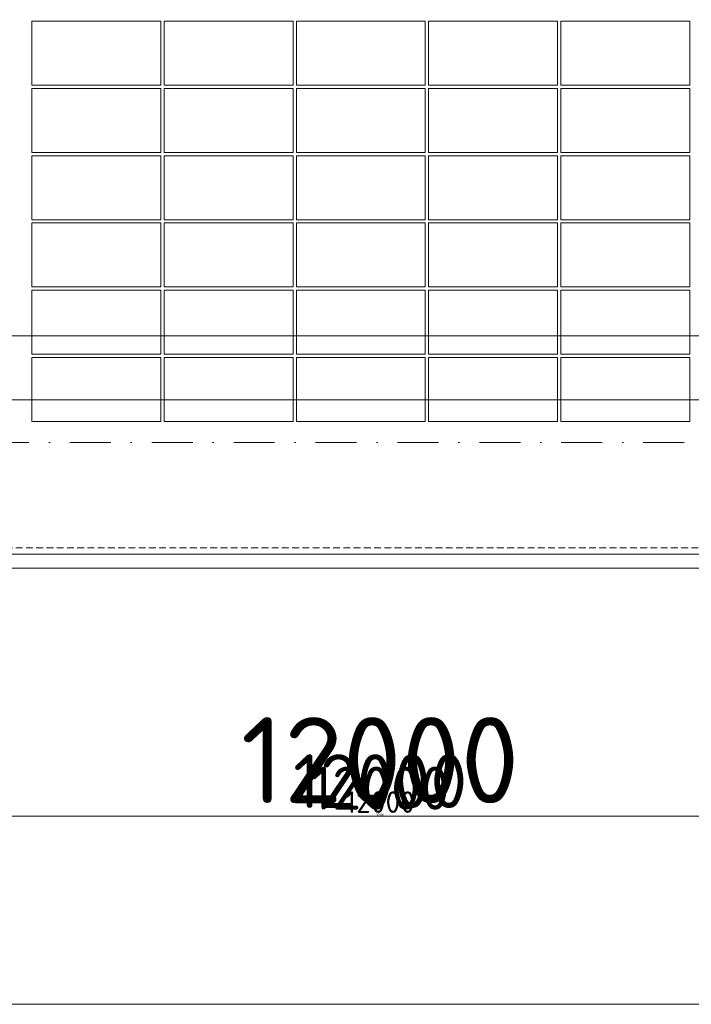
# Model space of a CAD drawing. Header units: millimetres. Extents: x -725694 to 5289369, y -1488057 to 2187451.
# Tile 558 of 656: x 344646 to 350895, y 144775 to 153930. Entities that reach past the tile are written whole.
import ezdxf

# ---------------------------------------------------------------- set-up
doc = ezdxf.new("R2010")
doc.units = ezdxf.units.MM
for name, pattern in [('CENTERX2', [101.6, 63.5, -12.7, 12.7, -12.7]), ('DASHDOT', [25.4, 12.7, -6.35, 0, -6.35]), ('DASHED', [19.05, 12.7, -6.35]), ('HIDDEN', [9.525, 6.35, -3.175])]:
    doc.linetypes.add(name, pattern=pattern)
doc.layers.get('Defpoints').update_dxf_attribs({"color": 8})
for name, color, linetype, lineweight in [('A99_FVE', 30, 'Continuous', 5), ('A99_N_kce-pod', 7, 'DASHED', 20), ('A99_N_koty-200', 5, 'Continuous', 5), ('A99_N_koty-200 @ 1', 5, 'Continuous', 5), ('A99_N_koty-200 @ 10', 5, 'Continuous', 5), ('A99_N_koty-200 @ 100', 5, 'Continuous', 5), ('A99_N_koty-200 @ 200', 5, 'Continuous', 5), ('A99_N_koty-200 @ 250 (1)', 5, 'Continuous', 5), ('A99_N_koty-200 @ 250 (2)', 5, 'Continuous', 5), ('A99_N_koty-200 @ 400', 5, 'Continuous', 5), ('A99_S_kce-pohl', 7, 'Continuous', 5), ('A99_S_osy', 1, 'CENTERX2', 5)]:
    doc.layers.add(name, color=color, linetype=linetype, lineweight=lineweight)
doc.styles.add('A99_kota', font='isocpeur.ttf', dxfattribs={"height": 2})
doc.dimstyles.new('A99_kota_200 new', dxfattribs={"dimscale": 200, "dimtxt": 2, "dimasz": 1.2, "dimexe": 0.5, "dimexo": 1.5, "dimgap": 0.3, "dimtad": 1, "dimdec": 0, "dimzin": 3, "dimdsep": 46, "dimtxsty": 'A99_kota', "dimblk": 'ARCHTICK', "dimcen": 2.5, "dimazin": 2, "dimtfac": 0.75, "dimtdec": 0, "dimtmove": 2, "dimatfit": 0, "dimfxl": 0, "dimtolj": 1, "dimtzin": 0, "dimlwd": 5, "dimlwe": 5, "dimarcsym": 0})

# ---------------------------------------------------------------- blocks, each defined once
blk = doc.blocks.new('_ArchTick')
at = {"color": 0, "linetype": 'ByBlock', "const_width": 0.15}
blk.add_lwpolyline([(-0.5, -0.5), (0.5, 0.5)], dxfattribs=at)
blk = doc.blocks.new('*D4744')
at = {"layer": 'A99_N_koty-200', "color": 0, "linetype": 'Continuous', "lineweight": 5, "ltscale": 10, "transparency": 16777216}
for p, q in [((342000, 146925), (342000, 146475)), ((354000, 146925), (354000, 146475)), ((354000, 146525), (342000, 146525))]:
    blk.add_line(p, q, dxfattribs=at)
at = {"layer": 'Defpoints', "color": 0, "linetype": 'Continuous', "lineweight": 0, "ltscale": 10, "transparency": 16777216}
for p in [(342000, 149400), (354000, 149400), (342000, 146525)]:
    blk.add_point(p, dxfattribs=at)
at = {"layer": 'A99_N_koty-200', "color": 0, "linetype": 'Continuous', "lineweight": 5, "ltscale": 10, "transparency": 16777216, "xscale": 120, "yscale": 120, "zscale": 120, "rotation": 180}
blk.add_blockref('_ArchTick', (342000, 146525), dxfattribs=at)
at = {"layer": 'A99_N_koty-200', "color": 0, "linetype": 'Continuous', "lineweight": 5, "ltscale": 10, "transparency": 16777216, "xscale": 120, "yscale": 120, "zscale": 120}
blk.add_blockref('_ArchTick', (354000, 146525), dxfattribs=at)
at = {"layer": 'A99_N_koty-200', "color": 0, "linetype": 'Continuous', "ltscale": 10, "transparency": 16777216, "insert": (348000, 146655), "char_height": 200, "attachment_point": 5, "style": 'A99_kota'}
blk.add_mtext('\\A1;12000', dxfattribs=at)
blk = doc.blocks.new('*D4745')
at = {"layer": 'A99_N_koty-200', "color": 0, "linetype": 'Continuous', "lineweight": 5, "ltscale": 10, "transparency": 16777216}
for p, q in [((342000, 147325), (342000, 146425)), ((354000, 147325), (354000, 146425)), ((354000, 146525), (342000, 146525))]:
    blk.add_line(p, q, dxfattribs=at)
at = {"layer": 'Defpoints', "color": 0, "linetype": 'Continuous', "lineweight": 0, "ltscale": 10, "transparency": 16777216}
for p in [(342000, 149400), (354000, 149400), (342000, 146525)]:
    blk.add_point(p, dxfattribs=at)
at = {"layer": 'A99_N_koty-200', "color": 0, "linetype": 'Continuous', "lineweight": 5, "ltscale": 10, "transparency": 16777216, "xscale": 240, "yscale": 240, "zscale": 240, "rotation": 180}
blk.add_blockref('_ArchTick', (342000, 146525), dxfattribs=at)
at = {"layer": 'A99_N_koty-200', "color": 0, "linetype": 'Continuous', "lineweight": 5, "ltscale": 10, "transparency": 16777216, "xscale": 240, "yscale": 240, "zscale": 240}
blk.add_blockref('_ArchTick', (354000, 146525), dxfattribs=at)
at = {"layer": 'A99_N_koty-200', "color": 0, "linetype": 'Continuous', "ltscale": 10, "transparency": 16777216, "insert": (348000, 146785), "char_height": 400, "attachment_point": 5, "style": 'A99_kota'}
blk.add_mtext('\\A1;12000', dxfattribs=at)
blk = doc.blocks.new('*D4746')
at = {"layer": 'A99_N_koty-200', "color": 0, "linetype": 'Continuous', "lineweight": 5, "ltscale": 10, "transparency": 16777216}
for p, q in [((342000, 146529), (342000, 146524.5)), ((354000, 146525), (342000, 146525)), ((354000, 146529), (354000, 146524.5))]:
    blk.add_line(p, q, dxfattribs=at)
at = {"layer": 'Defpoints', "color": 0, "linetype": 'Continuous', "lineweight": 0, "ltscale": 10, "transparency": 16777216}
for p in [(342000, 149400), (354000, 149400), (342000, 146525)]:
    blk.add_point(p, dxfattribs=at)
at = {"layer": 'A99_N_koty-200', "color": 0, "linetype": 'Continuous', "lineweight": 5, "ltscale": 10, "transparency": 16777216, "xscale": 1.2, "yscale": 1.2, "zscale": 1.2, "rotation": 180}
blk.add_blockref('_ArchTick', (342000, 146525), dxfattribs=at)
at = {"layer": 'A99_N_koty-200', "color": 0, "linetype": 'Continuous', "lineweight": 5, "ltscale": 10, "transparency": 16777216, "xscale": 1.2, "yscale": 1.2, "zscale": 1.2}
blk.add_blockref('_ArchTick', (354000, 146525), dxfattribs=at)
at = {"layer": 'A99_N_koty-200', "color": 0, "linetype": 'Continuous', "ltscale": 10, "transparency": 16777216, "insert": (348000, 146526.3), "char_height": 2, "attachment_point": 5, "style": 'A99_kota'}
blk.add_mtext('\\A1;12000', dxfattribs=at)
blk = doc.blocks.new('*D4747')
at = {"layer": 'A99_N_koty-200', "color": 0, "linetype": 'Continuous', "lineweight": 5, "ltscale": 10, "transparency": 16777216}
for p, q in [((342000, 148125), (342000, 146325)), ((354000, 148125), (354000, 146325)), ((354000, 146525), (342000, 146525))]:
    blk.add_line(p, q, dxfattribs=at)
at = {"layer": 'Defpoints', "color": 0, "linetype": 'Continuous', "lineweight": 0, "ltscale": 10, "transparency": 16777216}
for p in [(342000, 149400), (354000, 149400), (342000, 146525)]:
    blk.add_point(p, dxfattribs=at)
at = {"layer": 'A99_N_koty-200', "color": 0, "linetype": 'Continuous', "lineweight": 5, "ltscale": 10, "transparency": 16777216, "xscale": 480, "yscale": 480, "zscale": 480, "rotation": 180}
blk.add_blockref('_ArchTick', (342000, 146525), dxfattribs=at)
at = {"layer": 'A99_N_koty-200', "color": 0, "linetype": 'Continuous', "lineweight": 5, "ltscale": 10, "transparency": 16777216, "xscale": 480, "yscale": 480, "zscale": 480}
blk.add_blockref('_ArchTick', (354000, 146525), dxfattribs=at)
at = {"layer": 'A99_N_koty-200', "color": 0, "linetype": 'Continuous', "ltscale": 10, "transparency": 16777216, "insert": (348000, 147045), "char_height": 800, "attachment_point": 5, "style": 'A99_kota'}
blk.add_mtext('\\A1;12000', dxfattribs=at)
blk = doc.blocks.new('*D4748')
at = {"layer": 'A99_N_koty-200', "color": 0, "linetype": 'Continuous', "lineweight": 5, "ltscale": 10, "transparency": 16777216}
for p, q in [((342000, 146565), (342000, 146520)), ((354000, 146525), (342000, 146525)), ((354000, 146565), (354000, 146520))]:
    blk.add_line(p, q, dxfattribs=at)
at = {"layer": 'Defpoints', "color": 0, "linetype": 'Continuous', "lineweight": 0, "ltscale": 10, "transparency": 16777216}
for p in [(342000, 149400), (354000, 149400), (342000, 146525)]:
    blk.add_point(p, dxfattribs=at)
at = {"layer": 'A99_N_koty-200', "color": 0, "linetype": 'Continuous', "lineweight": 5, "ltscale": 10, "transparency": 16777216, "xscale": 12, "yscale": 12, "zscale": 12, "rotation": 180}
blk.add_blockref('_ArchTick', (342000, 146525), dxfattribs=at)
at = {"layer": 'A99_N_koty-200', "color": 0, "linetype": 'Continuous', "lineweight": 5, "ltscale": 10, "transparency": 16777216, "xscale": 12, "yscale": 12, "zscale": 12}
blk.add_blockref('_ArchTick', (354000, 146525), dxfattribs=at)
at = {"layer": 'A99_N_koty-200', "color": 0, "linetype": 'Continuous', "ltscale": 10, "transparency": 16777216, "insert": (348000, 146538), "char_height": 20, "attachment_point": 5, "style": 'A99_kota'}
blk.add_mtext('\\A1;12000', dxfattribs=at)
blk = doc.blocks.new('*D4749')
at = {"layer": 'A99_N_koty-200', "color": 0, "linetype": 'Continuous', "lineweight": 5, "ltscale": 10, "transparency": 16777216}
for p, q in [((342000, 147525), (342000, 146400)), ((354000, 147525), (354000, 146400)), ((354000, 146525), (342000, 146525))]:
    blk.add_line(p, q, dxfattribs=at)
at = {"layer": 'Defpoints', "color": 0, "linetype": 'Continuous', "lineweight": 0, "ltscale": 10, "transparency": 16777216}
for p in [(342000, 149400), (354000, 149400), (342000, 146525)]:
    blk.add_point(p, dxfattribs=at)
at = {"layer": 'A99_N_koty-200', "color": 0, "linetype": 'Continuous', "lineweight": 5, "ltscale": 10, "transparency": 16777216, "xscale": 300, "yscale": 300, "zscale": 300, "rotation": 180}
blk.add_blockref('_ArchTick', (342000, 146525), dxfattribs=at)
at = {"layer": 'A99_N_koty-200', "color": 0, "linetype": 'Continuous', "lineweight": 5, "ltscale": 10, "transparency": 16777216, "xscale": 300, "yscale": 300, "zscale": 300}
blk.add_blockref('_ArchTick', (354000, 146525), dxfattribs=at)
at = {"layer": 'A99_N_koty-200', "color": 0, "linetype": 'Continuous', "ltscale": 10, "transparency": 16777216, "insert": (348000, 146850), "char_height": 500, "attachment_point": 5, "style": 'A99_kota'}
blk.add_mtext('\\A1;12000', dxfattribs=at)
blk = doc.blocks.new('*D4750')
at = {"layer": 'A99_N_koty-200', "color": 0, "linetype": 'Continuous', "lineweight": 5, "ltscale": 10, "transparency": 16777216}
for p, q in [((342000, 147525), (342000, 146400)), ((354000, 147525), (354000, 146400)), ((354000, 146525), (342000, 146525))]:
    blk.add_line(p, q, dxfattribs=at)
at = {"layer": 'Defpoints', "color": 0, "linetype": 'Continuous', "lineweight": 0, "ltscale": 10, "transparency": 16777216}
for p in [(342000, 149400), (354000, 149400), (342000, 146525)]:
    blk.add_point(p, dxfattribs=at)
at = {"layer": 'A99_N_koty-200', "color": 0, "linetype": 'Continuous', "lineweight": 5, "ltscale": 10, "transparency": 16777216, "xscale": 300, "yscale": 300, "zscale": 300, "rotation": 180}
blk.add_blockref('_ArchTick', (342000, 146525), dxfattribs=at)
at = {"layer": 'A99_N_koty-200', "color": 0, "linetype": 'Continuous', "lineweight": 5, "ltscale": 10, "transparency": 16777216, "xscale": 300, "yscale": 300, "zscale": 300}
blk.add_blockref('_ArchTick', (354000, 146525), dxfattribs=at)
at = {"layer": 'A99_N_koty-200', "color": 0, "linetype": 'Continuous', "ltscale": 10, "transparency": 16777216, "insert": (348000, 146850), "char_height": 500, "attachment_point": 5, "style": 'A99_kota'}
blk.add_mtext('\\A1;12000', dxfattribs=at)
blk = doc.blocks.new('*D4784')
at = {"layer": 'A99_N_koty-200', "color": 0, "linetype": 'Continuous', "lineweight": 5, "ltscale": 10, "transparency": 16777216}
for p, q in [((299400, 145175), (299400, 144725)), ((438875.5, 145175), (438875.5, 144725)), ((438875.5, 144775), (299400, 144775))]:
    blk.add_line(p, q, dxfattribs=at)
at = {"layer": 'Defpoints', "color": 0, "linetype": 'Continuous', "lineweight": 0, "ltscale": 10, "transparency": 16777216}
for p in [(299400, 148705), (438875.5, 148705), (299400, 144775)]:
    blk.add_point(p, dxfattribs=at)
at = {"layer": 'A99_N_koty-200', "color": 0, "linetype": 'Continuous', "lineweight": 5, "ltscale": 10, "transparency": 16777216, "xscale": 120, "yscale": 120, "zscale": 120, "rotation": 180}
blk.add_blockref('_ArchTick', (299400, 144775), dxfattribs=at)
at = {"layer": 'A99_N_koty-200', "color": 0, "linetype": 'Continuous', "lineweight": 5, "ltscale": 10, "transparency": 16777216, "xscale": 120, "yscale": 120, "zscale": 120}
blk.add_blockref('_ArchTick', (438875.5, 144775), dxfattribs=at)
at = {"layer": 'A99_N_koty-200', "color": 0, "linetype": 'Continuous', "ltscale": 10, "transparency": 16777216, "insert": (369137.8, 144905), "char_height": 200, "attachment_point": 5, "style": 'A99_kota'}
blk.add_mtext('\\A1;139476', dxfattribs=at)
blk = doc.blocks.new('*D4785')
at = {"layer": 'A99_N_koty-200', "color": 0, "linetype": 'Continuous', "lineweight": 5, "ltscale": 10, "transparency": 16777216}
for p, q in [((299400, 145575), (299400, 144675)), ((438875.5, 145575), (438875.5, 144675)), ((438875.5, 144775), (299400, 144775))]:
    blk.add_line(p, q, dxfattribs=at)
at = {"layer": 'Defpoints', "color": 0, "linetype": 'Continuous', "lineweight": 0, "ltscale": 10, "transparency": 16777216}
for p in [(299400, 148705), (438875.5, 148705), (299400, 144775)]:
    blk.add_point(p, dxfattribs=at)
at = {"layer": 'A99_N_koty-200', "color": 0, "linetype": 'Continuous', "lineweight": 5, "ltscale": 10, "transparency": 16777216, "xscale": 240, "yscale": 240, "zscale": 240, "rotation": 180}
blk.add_blockref('_ArchTick', (299400, 144775), dxfattribs=at)
at = {"layer": 'A99_N_koty-200', "color": 0, "linetype": 'Continuous', "lineweight": 5, "ltscale": 10, "transparency": 16777216, "xscale": 240, "yscale": 240, "zscale": 240}
blk.add_blockref('_ArchTick', (438875.5, 144775), dxfattribs=at)
at = {"layer": 'A99_N_koty-200', "color": 0, "linetype": 'Continuous', "ltscale": 10, "transparency": 16777216, "insert": (369137.8, 145035), "char_height": 400, "attachment_point": 5, "style": 'A99_kota'}
blk.add_mtext('\\A1;139476', dxfattribs=at)
blk = doc.blocks.new('*D4786')
at = {"layer": 'A99_N_koty-200', "color": 0, "linetype": 'Continuous', "lineweight": 5, "ltscale": 10, "transparency": 16777216}
for p, q in [((299400, 144779), (299400, 144774.5)), ((438875.5, 144775), (299400, 144775)), ((438875.5, 144779), (438875.5, 144774.5))]:
    blk.add_line(p, q, dxfattribs=at)
at = {"layer": 'Defpoints', "color": 0, "linetype": 'Continuous', "lineweight": 0, "ltscale": 10, "transparency": 16777216}
for p in [(299400, 148705), (438875.5, 148705), (299400, 144775)]:
    blk.add_point(p, dxfattribs=at)
at = {"layer": 'A99_N_koty-200', "color": 0, "linetype": 'Continuous', "lineweight": 5, "ltscale": 10, "transparency": 16777216, "xscale": 1.2, "yscale": 1.2, "zscale": 1.2, "rotation": 180}
blk.add_blockref('_ArchTick', (299400, 144775), dxfattribs=at)
at = {"layer": 'A99_N_koty-200', "color": 0, "linetype": 'Continuous', "lineweight": 5, "ltscale": 10, "transparency": 16777216, "xscale": 1.2, "yscale": 1.2, "zscale": 1.2}
blk.add_blockref('_ArchTick', (438875.5, 144775), dxfattribs=at)
at = {"layer": 'A99_N_koty-200', "color": 0, "linetype": 'Continuous', "ltscale": 10, "transparency": 16777216, "insert": (369137.8, 144776.3), "char_height": 2, "attachment_point": 5, "style": 'A99_kota'}
blk.add_mtext('\\A1;139476', dxfattribs=at)
blk = doc.blocks.new('*D4787')
at = {"layer": 'A99_N_koty-200', "color": 0, "linetype": 'Continuous', "lineweight": 5, "ltscale": 10, "transparency": 16777216}
for p, q in [((299400, 146375), (299400, 144575)), ((438875.5, 146375), (438875.5, 144575)), ((438875.5, 144775), (299400, 144775))]:
    blk.add_line(p, q, dxfattribs=at)
at = {"layer": 'Defpoints', "color": 0, "linetype": 'Continuous', "lineweight": 0, "ltscale": 10, "transparency": 16777216}
for p in [(299400, 148705), (438875.5, 148705), (299400, 144775)]:
    blk.add_point(p, dxfattribs=at)
at = {"layer": 'A99_N_koty-200', "color": 0, "linetype": 'Continuous', "lineweight": 5, "ltscale": 10, "transparency": 16777216, "xscale": 480, "yscale": 480, "zscale": 480, "rotation": 180}
blk.add_blockref('_ArchTick', (299400, 144775), dxfattribs=at)
at = {"layer": 'A99_N_koty-200', "color": 0, "linetype": 'Continuous', "lineweight": 5, "ltscale": 10, "transparency": 16777216, "xscale": 480, "yscale": 480, "zscale": 480}
blk.add_blockref('_ArchTick', (438875.5, 144775), dxfattribs=at)
at = {"layer": 'A99_N_koty-200', "color": 0, "linetype": 'Continuous', "ltscale": 10, "transparency": 16777216, "insert": (369137.8, 145295), "char_height": 800, "attachment_point": 5, "style": 'A99_kota'}
blk.add_mtext('\\A1;139476', dxfattribs=at)
blk = doc.blocks.new('*D4788')
at = {"layer": 'A99_N_koty-200', "color": 0, "linetype": 'Continuous', "lineweight": 5, "ltscale": 10, "transparency": 16777216}
for p, q in [((299400, 144815), (299400, 144770)), ((438875.5, 144775), (299400, 144775)), ((438875.5, 144815), (438875.5, 144770))]:
    blk.add_line(p, q, dxfattribs=at)
at = {"layer": 'Defpoints', "color": 0, "linetype": 'Continuous', "lineweight": 0, "ltscale": 10, "transparency": 16777216}
for p in [(299400, 148705), (438875.5, 148705), (299400, 144775)]:
    blk.add_point(p, dxfattribs=at)
at = {"layer": 'A99_N_koty-200', "color": 0, "linetype": 'Continuous', "lineweight": 5, "ltscale": 10, "transparency": 16777216, "xscale": 12, "yscale": 12, "zscale": 12, "rotation": 180}
blk.add_blockref('_ArchTick', (299400, 144775), dxfattribs=at)
at = {"layer": 'A99_N_koty-200', "color": 0, "linetype": 'Continuous', "lineweight": 5, "ltscale": 10, "transparency": 16777216, "xscale": 12, "yscale": 12, "zscale": 12}
blk.add_blockref('_ArchTick', (438875.5, 144775), dxfattribs=at)
at = {"layer": 'A99_N_koty-200', "color": 0, "linetype": 'Continuous', "ltscale": 10, "transparency": 16777216, "insert": (369137.8, 144788), "char_height": 20, "attachment_point": 5, "style": 'A99_kota'}
blk.add_mtext('\\A1;139476', dxfattribs=at)
blk = doc.blocks.new('*D4789')
at = {"layer": 'A99_N_koty-200', "color": 0, "linetype": 'Continuous', "lineweight": 5, "ltscale": 10, "transparency": 16777216}
for p, q in [((299400, 145775), (299400, 144650)), ((438875.5, 145775), (438875.5, 144650)), ((438875.5, 144775), (299400, 144775))]:
    blk.add_line(p, q, dxfattribs=at)
at = {"layer": 'Defpoints', "color": 0, "linetype": 'Continuous', "lineweight": 0, "ltscale": 10, "transparency": 16777216}
for p in [(299400, 148705), (438875.5, 148705), (299400, 144775)]:
    blk.add_point(p, dxfattribs=at)
at = {"layer": 'A99_N_koty-200', "color": 0, "linetype": 'Continuous', "lineweight": 5, "ltscale": 10, "transparency": 16777216, "xscale": 300, "yscale": 300, "zscale": 300, "rotation": 180}
blk.add_blockref('_ArchTick', (299400, 144775), dxfattribs=at)
at = {"layer": 'A99_N_koty-200', "color": 0, "linetype": 'Continuous', "lineweight": 5, "ltscale": 10, "transparency": 16777216, "xscale": 300, "yscale": 300, "zscale": 300}
blk.add_blockref('_ArchTick', (438875.5, 144775), dxfattribs=at)
at = {"layer": 'A99_N_koty-200', "color": 0, "linetype": 'Continuous', "ltscale": 10, "transparency": 16777216, "insert": (369137.8, 145100), "char_height": 500, "attachment_point": 5, "style": 'A99_kota'}
blk.add_mtext('\\A1;139476', dxfattribs=at)
blk = doc.blocks.new('*D4790')
at = {"layer": 'A99_N_koty-200', "color": 0, "linetype": 'Continuous', "lineweight": 5, "ltscale": 10, "transparency": 16777216}
for p, q in [((299400, 145775), (299400, 144650)), ((438875.5, 145775), (438875.5, 144650)), ((438875.5, 144775), (299400, 144775))]:
    blk.add_line(p, q, dxfattribs=at)
at = {"layer": 'Defpoints', "color": 0, "linetype": 'Continuous', "lineweight": 0, "ltscale": 10, "transparency": 16777216}
for p in [(299400, 148705), (438875.5, 148705), (299400, 144775)]:
    blk.add_point(p, dxfattribs=at)
at = {"layer": 'A99_N_koty-200', "color": 0, "linetype": 'Continuous', "lineweight": 5, "ltscale": 10, "transparency": 16777216, "xscale": 300, "yscale": 300, "zscale": 300, "rotation": 180}
blk.add_blockref('_ArchTick', (299400, 144775), dxfattribs=at)
at = {"layer": 'A99_N_koty-200', "color": 0, "linetype": 'Continuous', "lineweight": 5, "ltscale": 10, "transparency": 16777216, "xscale": 300, "yscale": 300, "zscale": 300}
blk.add_blockref('_ArchTick', (438875.5, 144775), dxfattribs=at)
at = {"layer": 'A99_N_koty-200', "color": 0, "linetype": 'Continuous', "ltscale": 10, "transparency": 16777216, "insert": (369137.8, 145100), "char_height": 500, "attachment_point": 5, "style": 'A99_kota'}
blk.add_mtext('\\A1;139476', dxfattribs=at)
blk = doc.blocks.new('*D4893')
at = {"layer": 'A99_N_koty-200', "color": 0, "linetype": 'Continuous', "lineweight": 5, "ltscale": 10, "transparency": 16777216}
for p, q in [((330000, 150190), (330000, 151090)), ((378275, 150190), (378275, 151090)), ((330000, 150990), (378275, 150990))]:
    blk.add_line(p, q, dxfattribs=at)
at = {"layer": 'Defpoints', "color": 0, "linetype": 'Continuous', "lineweight": 0, "ltscale": 10, "transparency": 16777216}
for p in [(378275, 150990), (330000, 148920), (378275, 148920)]:
    blk.add_point(p, dxfattribs=at)
at = {"layer": 'A99_N_koty-200', "color": 0, "linetype": 'Continuous', "lineweight": 5, "ltscale": 10, "transparency": 16777216, "xscale": 240, "yscale": 240, "zscale": 240, "rotation": 180}
blk.add_blockref('_ArchTick', (330000, 150990), dxfattribs=at)
at = {"layer": 'A99_N_koty-200', "color": 0, "linetype": 'Continuous', "lineweight": 5, "ltscale": 10, "transparency": 16777216, "xscale": 240, "yscale": 240, "zscale": 240}
blk.add_blockref('_ArchTick', (378275, 150990), dxfattribs=at)
at = {"layer": 'A99_N_koty-200', "color": 0, "linetype": 'Continuous', "ltscale": 10, "transparency": 16777216, "insert": (354778.8, 151330), "char_height": 400, "attachment_point": 5, "style": 'A99_kota'}
blk.add_mtext('\\A1;48275', dxfattribs=at)
blk = doc.blocks.new('*D4894')
at = {"layer": 'A99_N_koty-200', "color": 0, "linetype": 'Continuous', "lineweight": 5, "ltscale": 10, "transparency": 16777216}
for p, q in [((330000, 149995), (330000, 150445)), ((378275, 149995), (378275, 150445)), ((330000, 150395), (378275, 150395))]:
    blk.add_line(p, q, dxfattribs=at)
at = {"layer": 'Defpoints', "color": 0, "linetype": 'Continuous', "lineweight": 0, "ltscale": 10, "transparency": 16777216}
for p in [(378275, 150395), (330000, 148920), (378275, 148920)]:
    blk.add_point(p, dxfattribs=at)
at = {"layer": 'A99_N_koty-200', "color": 0, "linetype": 'Continuous', "lineweight": 5, "ltscale": 10, "transparency": 16777216, "xscale": 120, "yscale": 120, "zscale": 120, "rotation": 180}
blk.add_blockref('_ArchTick', (330000, 150395), dxfattribs=at)
at = {"layer": 'A99_N_koty-200', "color": 0, "linetype": 'Continuous', "lineweight": 5, "ltscale": 10, "transparency": 16777216, "xscale": 120, "yscale": 120, "zscale": 120}
blk.add_blockref('_ArchTick', (378275, 150395), dxfattribs=at)
at = {"layer": 'A99_N_koty-200', "color": 0, "linetype": 'Continuous', "ltscale": 10, "transparency": 16777216, "insert": (354137.5, 150525), "char_height": 200, "attachment_point": 5, "style": 'A99_kota'}
blk.add_mtext('\\A1;48275', dxfattribs=at)
blk = doc.blocks.new('*D4895')
at = {"layer": 'A99_N_koty-200', "color": 0, "linetype": 'Continuous', "lineweight": 5, "ltscale": 10, "transparency": 16777216}
for p, q in [((330000, 150391), (330000, 150395.5)), ((330000, 150395), (378275, 150395)), ((378275, 150391), (378275, 150395.5))]:
    blk.add_line(p, q, dxfattribs=at)
at = {"layer": 'Defpoints', "color": 0, "linetype": 'Continuous', "lineweight": 0, "ltscale": 10, "transparency": 16777216}
for p in [(378275, 150395), (330000, 148920), (378275, 148920)]:
    blk.add_point(p, dxfattribs=at)
at = {"layer": 'A99_N_koty-200', "color": 0, "linetype": 'Continuous', "lineweight": 5, "ltscale": 10, "transparency": 16777216, "xscale": 1.2, "yscale": 1.2, "zscale": 1.2, "rotation": 180}
blk.add_blockref('_ArchTick', (330000, 150395), dxfattribs=at)
at = {"layer": 'A99_N_koty-200', "color": 0, "linetype": 'Continuous', "lineweight": 5, "ltscale": 10, "transparency": 16777216, "xscale": 1.2, "yscale": 1.2, "zscale": 1.2}
blk.add_blockref('_ArchTick', (378275, 150395), dxfattribs=at)
at = {"layer": 'A99_N_koty-200', "color": 0, "linetype": 'Continuous', "ltscale": 10, "transparency": 16777216, "insert": (354137.5, 150396.3), "char_height": 2, "attachment_point": 5, "style": 'A99_kota'}
blk.add_mtext('\\A1;48275', dxfattribs=at)
blk = doc.blocks.new('*D4896')
at = {"layer": 'A99_N_koty-200', "color": 0, "linetype": 'Continuous', "lineweight": 5, "ltscale": 10, "transparency": 16777216}
for p, q in [((330000, 149520), (330000, 150595)), ((378275, 149520), (378275, 150595)), ((330000, 150395), (378275, 150395))]:
    blk.add_line(p, q, dxfattribs=at)
at = {"layer": 'Defpoints', "color": 0, "linetype": 'Continuous', "lineweight": 0, "ltscale": 10, "transparency": 16777216}
for p in [(378275, 150395), (330000, 148920), (378275, 148920)]:
    blk.add_point(p, dxfattribs=at)
at = {"layer": 'A99_N_koty-200', "color": 0, "linetype": 'Continuous', "lineweight": 5, "ltscale": 10, "transparency": 16777216, "xscale": 480, "yscale": 480, "zscale": 480, "rotation": 180}
blk.add_blockref('_ArchTick', (330000, 150395), dxfattribs=at)
at = {"layer": 'A99_N_koty-200', "color": 0, "linetype": 'Continuous', "lineweight": 5, "ltscale": 10, "transparency": 16777216, "xscale": 480, "yscale": 480, "zscale": 480}
blk.add_blockref('_ArchTick', (378275, 150395), dxfattribs=at)
at = {"layer": 'A99_N_koty-200', "color": 0, "linetype": 'Continuous', "ltscale": 10, "transparency": 16777216, "insert": (354137.5, 150915), "char_height": 800, "attachment_point": 5, "style": 'A99_kota'}
blk.add_mtext('\\A1;48275', dxfattribs=at)
blk = doc.blocks.new('*D4897')
at = {"layer": 'A99_N_koty-200', "color": 0, "linetype": 'Continuous', "lineweight": 5, "ltscale": 10, "transparency": 16777216}
for p, q in [((330000, 150355), (330000, 150400)), ((330000, 150395), (378275, 150395)), ((378275, 150355), (378275, 150400))]:
    blk.add_line(p, q, dxfattribs=at)
at = {"layer": 'Defpoints', "color": 0, "linetype": 'Continuous', "lineweight": 0, "ltscale": 10, "transparency": 16777216}
for p in [(378275, 150395), (330000, 148920), (378275, 148920)]:
    blk.add_point(p, dxfattribs=at)
at = {"layer": 'A99_N_koty-200', "color": 0, "linetype": 'Continuous', "lineweight": 5, "ltscale": 10, "transparency": 16777216, "xscale": 12, "yscale": 12, "zscale": 12, "rotation": 180}
blk.add_blockref('_ArchTick', (330000, 150395), dxfattribs=at)
at = {"layer": 'A99_N_koty-200', "color": 0, "linetype": 'Continuous', "lineweight": 5, "ltscale": 10, "transparency": 16777216, "xscale": 12, "yscale": 12, "zscale": 12}
blk.add_blockref('_ArchTick', (378275, 150395), dxfattribs=at)
at = {"layer": 'A99_N_koty-200', "color": 0, "linetype": 'Continuous', "ltscale": 10, "transparency": 16777216, "insert": (354137.5, 150408), "char_height": 20, "attachment_point": 5, "style": 'A99_kota'}
blk.add_mtext('\\A1;48275', dxfattribs=at)
blk = doc.blocks.new('*D4898')
at = {"layer": 'A99_N_koty-200', "color": 0, "linetype": 'Continuous', "lineweight": 5, "ltscale": 10, "transparency": 16777216}
for p, q in [((330000, 149395), (330000, 150520)), ((378275, 149395), (378275, 150520)), ((330000, 150395), (378275, 150395))]:
    blk.add_line(p, q, dxfattribs=at)
at = {"layer": 'Defpoints', "color": 0, "linetype": 'Continuous', "lineweight": 0, "ltscale": 10, "transparency": 16777216}
for p in [(378275, 150395), (330000, 148920), (378275, 148920)]:
    blk.add_point(p, dxfattribs=at)
at = {"layer": 'A99_N_koty-200', "color": 0, "linetype": 'Continuous', "lineweight": 5, "ltscale": 10, "transparency": 16777216, "xscale": 300, "yscale": 300, "zscale": 300, "rotation": 180}
blk.add_blockref('_ArchTick', (330000, 150395), dxfattribs=at)
at = {"layer": 'A99_N_koty-200', "color": 0, "linetype": 'Continuous', "lineweight": 5, "ltscale": 10, "transparency": 16777216, "xscale": 300, "yscale": 300, "zscale": 300}
blk.add_blockref('_ArchTick', (378275, 150395), dxfattribs=at)
at = {"layer": 'A99_N_koty-200', "color": 0, "linetype": 'Continuous', "ltscale": 10, "transparency": 16777216, "insert": (354137.5, 150720), "char_height": 500, "attachment_point": 5, "style": 'A99_kota'}
blk.add_mtext('\\A1;48275', dxfattribs=at)
blk = doc.blocks.new('*D4899')
at = {"layer": 'A99_N_koty-200', "color": 0, "linetype": 'Continuous', "lineweight": 5, "ltscale": 10, "transparency": 16777216}
for p, q in [((330000, 149395), (330000, 150520)), ((378275, 149395), (378275, 150520)), ((330000, 150395), (378275, 150395))]:
    blk.add_line(p, q, dxfattribs=at)
at = {"layer": 'Defpoints', "color": 0, "linetype": 'Continuous', "lineweight": 0, "ltscale": 10, "transparency": 16777216}
for p in [(378275, 150395), (330000, 148920), (378275, 148920)]:
    blk.add_point(p, dxfattribs=at)
at = {"layer": 'A99_N_koty-200', "color": 0, "linetype": 'Continuous', "lineweight": 5, "ltscale": 10, "transparency": 16777216, "xscale": 300, "yscale": 300, "zscale": 300, "rotation": 180}
blk.add_blockref('_ArchTick', (330000, 150395), dxfattribs=at)
at = {"layer": 'A99_N_koty-200', "color": 0, "linetype": 'Continuous', "lineweight": 5, "ltscale": 10, "transparency": 16777216, "xscale": 300, "yscale": 300, "zscale": 300}
blk.add_blockref('_ArchTick', (378275, 150395), dxfattribs=at)
at = {"layer": 'A99_N_koty-200', "color": 0, "linetype": 'Continuous', "ltscale": 10, "transparency": 16777216, "insert": (354137.5, 150720), "char_height": 500, "attachment_point": 5, "style": 'A99_kota'}
blk.add_mtext('\\A1;48275', dxfattribs=at)
blk = doc.blocks.new('*U6094')
at = {"layer": 'A99_N_koty-200 @ 1', "linetype": 'Continuous', "ltscale": 10}
dim = blk.add_linear_dim(base=(342000, 146525), p1=(354000, 149400), p2=(342000, 149400), angle=180, dimstyle='A99_kota_200 new', override={"dimscale": 1, "dimtix": 1, "dimtofl": 1, "dimtmove": 1, "dimatfit": 1}, dxfattribs=at)
dim.commit()
dim.dimension.update_dxf_attribs({"geometry": '*D4746', "text_midpoint": (348000, 146526.3)})
at = {"layer": 'A99_N_koty-200 @ 10', "linetype": 'Continuous', "ltscale": 10}
dim = blk.add_linear_dim(base=(342000, 146525), p1=(354000, 149400), p2=(342000, 149400), angle=180, dimstyle='A99_kota_200 new', override={"dimscale": 10, "dimtix": 1, "dimtofl": 1, "dimtmove": 1, "dimatfit": 1}, dxfattribs=at)
dim.commit()
dim.dimension.update_dxf_attribs({"geometry": '*D4748', "text_midpoint": (348000, 146538)})
at = {"layer": 'A99_N_koty-200 @ 100', "linetype": 'Continuous', "ltscale": 10}
dim = blk.add_linear_dim(base=(342000, 146525), p1=(354000, 149400), p2=(342000, 149400), angle=180, dimstyle='A99_kota_200 new', override={"dimscale": 100, "dimtix": 1, "dimtofl": 1, "dimtmove": 1, "dimatfit": 1}, dxfattribs=at)
dim.commit()
dim.dimension.update_dxf_attribs({"geometry": '*D4744', "text_midpoint": (348000, 146655)})
at = {"layer": 'A99_N_koty-200 @ 200', "linetype": 'Continuous', "ltscale": 10}
dim = blk.add_linear_dim(base=(342000, 146525), p1=(354000, 149400), p2=(342000, 149400), angle=180, dimstyle='A99_kota_200 new', override={"dimscale": 200, "dimtix": 1, "dimtofl": 1, "dimtmove": 1, "dimatfit": 1}, dxfattribs=at)
dim.commit()
dim.dimension.update_dxf_attribs({"geometry": '*D4745', "text_midpoint": (348000, 146785)})
at = {"layer": 'A99_N_koty-200 @ 250 (1)', "linetype": 'Continuous', "ltscale": 10}
dim = blk.add_linear_dim(base=(342000, 146525), p1=(354000, 149400), p2=(342000, 149400), angle=180, dimstyle='A99_kota_200 new', override={"dimscale": 250, "dimtix": 1, "dimtofl": 1, "dimtmove": 1, "dimatfit": 1}, dxfattribs=at)
dim.commit()
dim.dimension.update_dxf_attribs({"geometry": '*D4750', "text_midpoint": (348000, 146850)})
at = {"layer": 'A99_N_koty-200 @ 250 (2)', "linetype": 'Continuous', "ltscale": 10}
dim = blk.add_linear_dim(base=(342000, 146525), p1=(354000, 149400), p2=(342000, 149400), angle=180, dimstyle='A99_kota_200 new', override={"dimscale": 250, "dimtix": 1, "dimtofl": 1, "dimtmove": 1, "dimatfit": 1}, dxfattribs=at)
dim.commit()
dim.dimension.update_dxf_attribs({"geometry": '*D4749', "text_midpoint": (348000, 146850)})
at = {"layer": 'A99_N_koty-200 @ 400', "linetype": 'Continuous', "ltscale": 10}
dim = blk.add_linear_dim(base=(342000, 146525), p1=(354000, 149400), p2=(342000, 149400), angle=180, dimstyle='A99_kota_200 new', override={"dimscale": 400, "dimtix": 1, "dimtofl": 1, "dimtmove": 1, "dimatfit": 1}, dxfattribs=at)
dim.commit()
dim.dimension.update_dxf_attribs({"geometry": '*D4747', "text_midpoint": (348000, 147045)})
blk = doc.blocks.new('*U6099')
at = {"layer": 'A99_N_koty-200 @ 1', "linetype": 'Continuous', "ltscale": 10}
dim = blk.add_linear_dim(base=(299400, 144775), p1=(438875.5457, 148705), p2=(299400, 148705), angle=180, dimstyle='A99_kota_200 new', override={"dimscale": 1, "dimtix": 1, "dimtofl": 1, "dimtmove": 1, "dimatfit": 1}, dxfattribs=at)
dim.commit()
dim.dimension.update_dxf_attribs({"geometry": '*D4786', "text_midpoint": (369137.7728, 144776.3)})
at = {"layer": 'A99_N_koty-200 @ 10', "linetype": 'Continuous', "ltscale": 10}
dim = blk.add_linear_dim(base=(299400, 144775), p1=(438875.5457, 148705), p2=(299400, 148705), angle=180, dimstyle='A99_kota_200 new', override={"dimscale": 10, "dimtix": 1, "dimtofl": 1, "dimtmove": 1, "dimatfit": 1}, dxfattribs=at)
dim.commit()
dim.dimension.update_dxf_attribs({"geometry": '*D4788', "text_midpoint": (369137.7728, 144788)})
at = {"layer": 'A99_N_koty-200 @ 100', "linetype": 'Continuous', "ltscale": 10}
dim = blk.add_linear_dim(base=(299400, 144775), p1=(438875.5457, 148705), p2=(299400, 148705), angle=180, dimstyle='A99_kota_200 new', override={"dimscale": 100, "dimtix": 1, "dimtofl": 1, "dimtmove": 1, "dimatfit": 1}, dxfattribs=at)
dim.commit()
dim.dimension.update_dxf_attribs({"geometry": '*D4784', "text_midpoint": (369137.7728, 144905)})
at = {"layer": 'A99_N_koty-200 @ 200', "linetype": 'Continuous', "ltscale": 10}
dim = blk.add_linear_dim(base=(299400, 144775), p1=(438875.5457, 148705), p2=(299400, 148705), angle=180, dimstyle='A99_kota_200 new', override={"dimscale": 200, "dimtix": 1, "dimtofl": 1, "dimtmove": 1, "dimatfit": 1}, dxfattribs=at)
dim.commit()
dim.dimension.update_dxf_attribs({"geometry": '*D4785', "text_midpoint": (369137.7728, 145035)})
at = {"layer": 'A99_N_koty-200 @ 250 (1)', "linetype": 'Continuous', "ltscale": 10}
dim = blk.add_linear_dim(base=(299400, 144775), p1=(438875.5457, 148705), p2=(299400, 148705), angle=180, dimstyle='A99_kota_200 new', override={"dimscale": 250, "dimtix": 1, "dimtofl": 1, "dimtmove": 1, "dimatfit": 1}, dxfattribs=at)
dim.commit()
dim.dimension.update_dxf_attribs({"geometry": '*D4790', "text_midpoint": (369137.7728, 145100)})
at = {"layer": 'A99_N_koty-200 @ 250 (2)', "linetype": 'Continuous', "ltscale": 10}
dim = blk.add_linear_dim(base=(299400, 144775), p1=(438875.5457, 148705), p2=(299400, 148705), angle=180, dimstyle='A99_kota_200 new', override={"dimscale": 250, "dimtix": 1, "dimtofl": 1, "dimtmove": 1, "dimatfit": 1}, dxfattribs=at)
dim.commit()
dim.dimension.update_dxf_attribs({"geometry": '*D4789', "text_midpoint": (369137.7728, 145100)})
at = {"layer": 'A99_N_koty-200 @ 400', "linetype": 'Continuous', "ltscale": 10}
dim = blk.add_linear_dim(base=(299400, 144775), p1=(438875.5457, 148705), p2=(299400, 148705), angle=180, dimstyle='A99_kota_200 new', override={"dimscale": 400, "dimtix": 1, "dimtofl": 1, "dimtmove": 1, "dimatfit": 1}, dxfattribs=at)
dim.commit()
dim.dimension.update_dxf_attribs({"geometry": '*D4787', "text_midpoint": (369137.7728, 145295)})
blk = doc.blocks.new('*U6132')
at = {"layer": 'A99_N_koty-200 @ 1', "linetype": 'Continuous', "ltscale": 10}
dim = blk.add_linear_dim(base=(378275, 150395), p1=(330000, 148920), p2=(378275, 148920), dimstyle='A99_kota_200 new', override={"dimscale": 1, "dimtix": 1, "dimtofl": 1, "dimtmove": 2, "dimatfit": 3}, dxfattribs=at)
dim.commit()
dim.dimension.update_dxf_attribs({"geometry": '*D4895', "text_midpoint": (354137.5, 150396.3)})
at = {"layer": 'A99_N_koty-200 @ 10', "linetype": 'Continuous', "ltscale": 10}
dim = blk.add_linear_dim(base=(378275, 150395), p1=(330000, 148920), p2=(378275, 148920), dimstyle='A99_kota_200 new', override={"dimscale": 10, "dimtix": 1, "dimtofl": 1, "dimtmove": 2, "dimatfit": 3}, dxfattribs=at)
dim.commit()
dim.dimension.update_dxf_attribs({"geometry": '*D4897', "text_midpoint": (354137.5, 150408)})
at = {"layer": 'A99_N_koty-200 @ 100', "linetype": 'Continuous', "ltscale": 10}
dim = blk.add_linear_dim(base=(378275, 150395), p1=(330000, 148920), p2=(378275, 148920), dimstyle='A99_kota_200 new', override={"dimscale": 100, "dimtix": 1, "dimtofl": 1, "dimtmove": 2, "dimatfit": 3}, dxfattribs=at)
dim.commit()
dim.dimension.update_dxf_attribs({"geometry": '*D4894', "text_midpoint": (354137.5, 150525)})
at = {"layer": 'A99_N_koty-200 @ 200', "linetype": 'Continuous', "ltscale": 10}
dim = blk.add_linear_dim(base=(378275, 150990), p1=(330000, 148920), p2=(378275, 148920), dimstyle='A99_kota_200 new', override={"dimscale": 200, "dimtix": 1, "dimtofl": 1, "dimtmove": 2, "dimatfit": 3}, dxfattribs=at)
dim.commit()
dim.dimension.update_dxf_attribs({"geometry": '*D4893', "text_midpoint": (354778.8, 151330), "dimtype": 128})
at = {"layer": 'A99_N_koty-200 @ 250 (1)', "linetype": 'Continuous', "ltscale": 10}
dim = blk.add_linear_dim(base=(378275, 150395), p1=(330000, 148920), p2=(378275, 148920), dimstyle='A99_kota_200 new', override={"dimscale": 250, "dimtix": 1, "dimtofl": 1, "dimtmove": 2, "dimatfit": 3}, dxfattribs=at)
dim.commit()
dim.dimension.update_dxf_attribs({"geometry": '*D4899', "text_midpoint": (354137.5, 150720)})
at = {"layer": 'A99_N_koty-200 @ 250 (2)', "linetype": 'Continuous', "ltscale": 10}
dim = blk.add_linear_dim(base=(378275, 150395), p1=(330000, 148920), p2=(378275, 148920), dimstyle='A99_kota_200 new', override={"dimscale": 250, "dimtix": 1, "dimtofl": 1, "dimtmove": 2, "dimatfit": 3}, dxfattribs=at)
dim.commit()
dim.dimension.update_dxf_attribs({"geometry": '*D4898', "text_midpoint": (354137.5, 150720)})
at = {"layer": 'A99_N_koty-200 @ 400', "linetype": 'Continuous', "ltscale": 10}
dim = blk.add_linear_dim(base=(378275, 150395), p1=(330000, 148920), p2=(378275, 148920), dimstyle='A99_kota_200 new', override={"dimscale": 400, "dimtix": 1, "dimtofl": 1, "dimtmove": 2, "dimatfit": 3}, dxfattribs=at)
dim.commit()
dim.dimension.update_dxf_attribs({"geometry": '*D4896', "text_midpoint": (354137.5, 150915)})

msp = doc.modelspace()

# ---------------------------------------------------------------- linework, layer by layer
at = {"layer": 'A99_FVE', "lineweight": 5, "ltscale": 2}
for points in [[(344760, 153320), (344760, 153915), (345960, 153915), (345960, 153320)], [(345990, 153320), (345990, 153915), (347190, 153915), (347190, 153320)], [(347220, 153320), (347220, 153915), (348420, 153915), (348420, 153320)], [(348450, 153320), (348450, 153915), (349650, 153915), (349650, 153320)], [(349680, 153320), (349680, 153915), (350880, 153915), (350880, 153320)], [(344760, 152695), (344760, 153290), (345960, 153290), (345960, 152695)], [(345990, 152695), (345990, 153290), (347190, 153290), (347190, 152695)], [(347220, 152695), (347220, 153290), (348420, 153290), (348420, 152695)], [(348450, 152695), (348450, 153290), (349650, 153290), (349650, 152695)], [(349680, 152695), (349680, 153290), (350880, 153290), (350880, 152695)], [(344760, 152070), (344760, 152665), (345960, 152665), (345960, 152070)], [(345990, 152070), (345990, 152665), (347190, 152665), (347190, 152070)], [(347220, 152070), (347220, 152665), (348420, 152665), (348420, 152070)], [(348450, 152070), (348450, 152665), (349650, 152665), (349650, 152070)], [(349680, 152070), (349680, 152665), (350880, 152665), (350880, 152070)], [(344760, 151445), (344760, 152040), (345960, 152040), (345960, 151445)], [(345990, 151445), (345990, 152040), (347190, 152040), (347190, 151445)], [(347220, 151445), (347220, 152040), (348420, 152040), (348420, 151445)], [(348450, 151445), (348450, 152040), (349650, 152040), (349650, 151445)], [(349680, 151445), (349680, 152040), (350880, 152040), (350880, 151445)], [(344760, 150820), (344760, 151415), (345960, 151415), (345960, 150820)], [(345990, 150820), (345990, 151415), (347190, 151415), (347190, 150820)], [(347220, 150820), (347220, 151415), (348420, 151415), (348420, 150820)], [(348450, 150820), (348450, 151415), (349650, 151415), (349650, 150820)], [(349680, 150820), (349680, 151415), (350880, 151415), (350880, 150820)], [(344760, 150195), (344760, 150790), (345960, 150790), (345960, 150195)], [(345990, 150195), (345990, 150790), (347190, 150790), (347190, 150195)], [(347220, 150195), (347220, 150790), (348420, 150790), (348420, 150195)], [(348450, 150195), (348450, 150790), (349650, 150790), (349650, 150195)], [(349680, 150195), (349680, 150790), (350880, 150790), (350880, 150195)]]:
    msp.add_lwpolyline(points, close=True, dxfattribs=at)
at = {"layer": 'A99_N_kce-pod', "linetype": 'HIDDEN', "lineweight": 5, "ltscale": 10}
msp.add_lwpolyline([(438875.5, 149020), (299400, 149020)], dxfattribs=at)
at = {"layer": 'A99_S_kce-pohl', "linetype": 'Continuous', "ltscale": 25}
msp.add_lwpolyline([(307330, 174440), (299400, 174440), (299400, 148960), (438875.5, 148960), (438875.5, 176350)], dxfattribs=at)
at = {"layer": 'A99_S_kce-pohl', "linetype": 'Continuous'}
msp.add_lwpolyline([(438875.5, 148830), (299400, 148830)], dxfattribs=at)
at = {"layer": 'A99_S_osy', "linetype": 'DASHDOT', "lineweight": 5, "ltscale": 30}
msp.add_lwpolyline([(452950, 150000), (297355, 150000)], dxfattribs=at)

# ---------------------------------------------------------------- block references
at = {"layer": 'A99_N_koty-200', "color": 3, "linetype": 'Continuous', "lineweight": 0}
for name in ['*U6132', '*U6094', '*U6099']:
    msp.add_blockref(name, (0, 0), dxfattribs=at)

doc.saveas('drawing.dxf')
